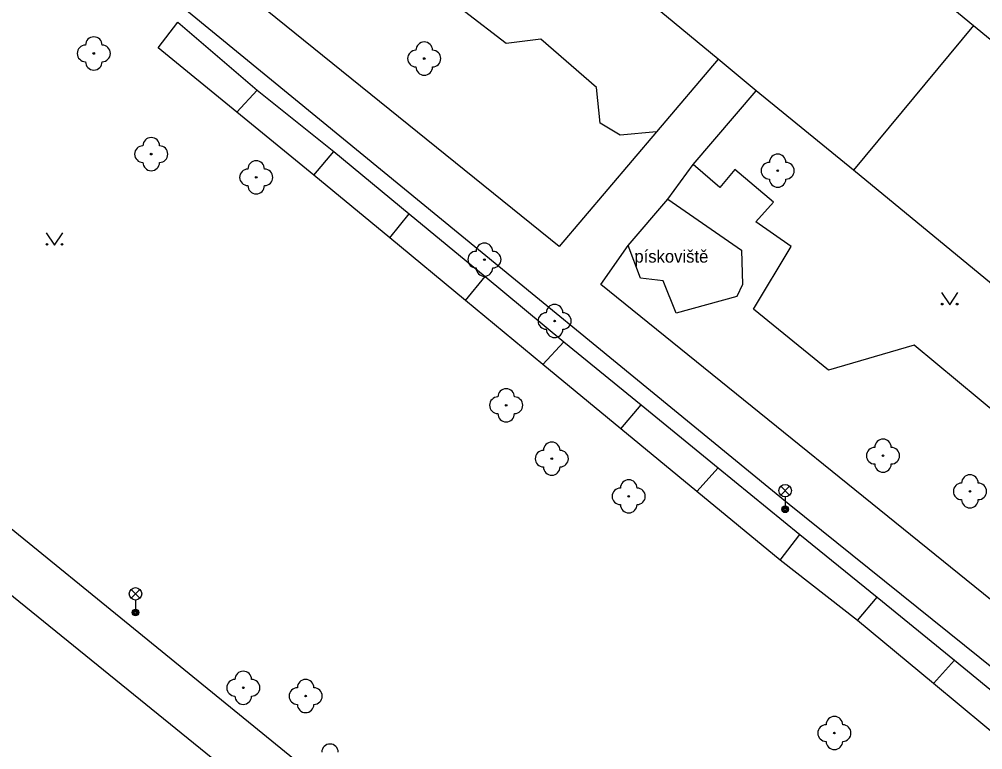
# Model space of a CAD drawing. Extents: x -598932 to -598196, y -1162207 to -1161504.
# Drawn here: x -598604 to -598545.9, y -1161922.5 to -1161878.5 of the extents above; entities that cross this region are included whole.
import ezdxf

# ---------------------------------------------------------------- set-up
doc = ezdxf.new("R2010")
doc.units = 0
for name, color, linetype in [('Level 22', 7, 'Continuous'), ('Level 33', 7, 'Continuous'), ('Level 36', 7, 'Continuous'), ('TM - budovy zdene_ betonove - VP', 7, 'Continuous'), ('TM - chodniky - VP', 7, 'Continuous'), ('TM - letecke snimky - pomocna linie', 7, 'Continuous'), ('TM - poznamka', 7, 'Continuous'), ('TM - rozhrani ploch obecne - VP', 7, 'Continuous')]:
    doc.layers.add(name, color=color, linetype=linetype)

msp = doc.modelspace()

# ---------------------------------------------------------------- linework, layer by layer
at = {"layer": 'Level 22'}
for centre in [(-598599.52, -1161880.57), (-598579.6, -1161880.88), (-598596.06, -1161886.64), (-598589.73, -1161888.04), (-598558.29, -1161887.64), (-598575.97, -1161893), (-598571.74, -1161896.7), (-598574.66, -1161901.78), (-598551.94, -1161904.82), (-598571.91, -1161905), (-598546.7, -1161906.97), (-598567.27, -1161907.27), (-598590.51, -1161918.81), (-598586.75, -1161919.31), (-598554.87, -1161921.54)]:
    msp.add_circle(centre, 0.05, dxfattribs=at)
for centre, start, end in [((-598599.52, -1161880.07), 0, 180), ((-598600.02, -1161880.57), 90, 270), ((-598599.02, -1161880.57), 270, 90), ((-598580.1, -1161880.88), 90, 270), ((-598579.6, -1161880.38), 0, 180), ((-598579.1, -1161880.88), 270, 90), ((-598599.52, -1161881.07), 180, 0), ((-598579.6, -1161881.38), 180, 0), ((-598596.06, -1161886.14), 0, 180), ((-598596.56, -1161886.64), 90, 270), ((-598595.56, -1161886.64), 270, 90), ((-598558.29, -1161887.14), 0, 180), ((-598596.06, -1161887.14), 180, 0), ((-598589.73, -1161887.54), 0, 180), ((-598558.79, -1161887.64), 90, 270), ((-598557.79, -1161887.64), 270, 90), ((-598590.23, -1161888.04), 90, 270), ((-598589.23, -1161888.04), 270, 90), ((-598589.73, -1161888.54), 180, 0), ((-598558.29, -1161888.14), 180, 0), ((-598575.97, -1161892.5), 0, 180), ((-598576.47, -1161893), 90, 270), ((-598575.47, -1161893), 270, 90), ((-598575.97, -1161893.5), 180, 0), ((-598571.74, -1161896.2), 0, 180), ((-598572.24, -1161896.7), 90, 270), ((-598571.24, -1161896.7), 270, 90), ((-598571.74, -1161897.2), 180, 0), ((-598575.16, -1161901.78), 90, 270), ((-598574.66, -1161901.28), 0, 180), ((-598574.16, -1161901.78), 270, 90), ((-598574.66, -1161902.28), 180, 0), ((-598571.91, -1161904.5), 0, 180), ((-598551.94, -1161904.32), 0, 180), ((-598572.41, -1161905), 90, 270), ((-598571.41, -1161905), 270, 90), ((-598552.44, -1161904.82), 90, 270), ((-598551.44, -1161904.82), 270, 90), ((-598551.94, -1161905.32), 180, 0), ((-598571.91, -1161905.5), 180, 0), ((-598546.7, -1161906.47), 0, 180), ((-598567.27, -1161906.77), 0, 180), ((-598547.2, -1161906.97), 90, 270), ((-598546.2, -1161906.97), 270, 90), ((-598567.77, -1161907.27), 90, 270), ((-598566.77, -1161907.27), 270, 90), ((-598546.7, -1161907.47), 180, 0), ((-598567.27, -1161907.77), 180, 0), ((-598590.51, -1161918.31), 0, 180), ((-598591.01, -1161918.81), 90, 270), ((-598590.01, -1161918.81), 270, 90), ((-598586.75, -1161918.81), 0, 180), ((-598590.51, -1161919.31), 180, 0), ((-598587.25, -1161919.31), 90, 270), ((-598586.25, -1161919.31), 270, 90), ((-598586.75, -1161919.81), 180, 0), ((-598555.37, -1161921.54), 90, 270), ((-598554.87, -1161921.04), 0, 180), ((-598554.37, -1161921.54), 270, 90), ((-598585.28, -1161922.7), 0, 180), ((-598554.87, -1161922.04), 180, 0)]:
    msp.add_arc(centre, 0.5, start, end, dxfattribs=at)
at = {"layer": 'Level 33'}
for p, q in [((-598558.105, -1161907.19), (-598557.575, -1161906.66)), ((-598558.105, -1161906.66), (-598557.575, -1161907.19)), ((-598557.84, -1161907.3), (-598557.84, -1161908.05)), ((-598597.275, -1161913.41), (-598596.745, -1161912.88)), ((-598597.275, -1161912.88), (-598596.745, -1161913.41)), ((-598597.01, -1161913.52), (-598597.01, -1161914.27))]:
    msp.add_line(p, q, dxfattribs=at)
for centre, radius in [((-598557.84, -1161906.925), 0.375), ((-598557.84, -1161908.05), 0.2), ((-598557.84, -1161908.05), 0.145), ((-598557.84, -1161908.05), 0.0876), ((-598597.01, -1161913.145), 0.375), ((-598597.01, -1161914.27), 0.2), ((-598597.01, -1161914.27), 0.145), ((-598597.01, -1161914.27), 0.0876)]:
    msp.add_circle(centre, radius, dxfattribs=at)
at = {"layer": 'Level 36'}
for points in [[(-598602.39, -1161891.38), (-598601.89, -1161892.13), (-598601.39, -1161891.38)], [(-598548.42, -1161894.98), (-598547.92, -1161895.73), (-598547.42, -1161894.98)]]:
    msp.add_lwpolyline(points, dxfattribs=at)
for centre in [(-598602.34, -1161892.08), (-598601.441, -1161892.08), (-598548.37, -1161895.68), (-598547.471, -1161895.68)]:
    msp.add_circle(centre, 0.05, dxfattribs=at)
at = {"layer": 'TM - budovy zdene_ betonove - VP'}
for points in [[(-598552.16, -1161874.21), (-598546.49, -1161878.88)], [(-598561.88, -1161880.92), (-598567.98, -1161875.86)], [(-598546.49, -1161878.88), (-598553.72, -1161887.6)], [(-598546.49, -1161878.88), (-598541.24, -1161883.18)], [(-598559.58, -1161882.82), (-598561.88, -1161880.92)], [(-598553.72, -1161887.6), (-598559.58, -1161882.82)], [(-598539.6, -1161899.25), (-598553.72, -1161887.6)]]:
    msp.add_lwpolyline(points, dxfattribs=at)
at = {"layer": 'TM - chodniky - VP'}
for points in [[(-598565.6, -1161885.3), (-598567.79, -1161885.49), (-598569, -1161884.77), (-598569.22, -1161882.63), (-598572.57, -1161879.71), (-598574.65, -1161879.97), (-598577.18, -1161878.04), (-598577.19, -1161876.01), (-598581, -1161873.07), (-598582.95, -1161873.21), (-598583.99, -1161872.2), (-598584.42, -1161870.1), (-598588.08, -1161867.08), (-598591.01, -1161867.09), (-598591.46, -1161866.82)], [(-598603.15, -1161870.38), (-598584.47, -1161885.72), (-598557.6, -1161907.74), (-598533.59, -1161927.06)], [(-598550.08, -1161953.38), (-598552.22, -1161951.68), (-598561.37, -1161944.4), (-598579.14, -1161929.89), (-598622.84, -1161894.32), (-598621.92, -1161893.38), (-598623.52, -1161892), (-598622.71, -1161891.02), (-598623.78, -1161890.19), (-598607.37, -1161871.2)], [(-598561.88, -1161880.92), (-598565.6, -1161885.3)], [(-598563.39, -1161887.27), (-598559.58, -1161882.82)], [(-598636.7, -1161886.68), (-598636.45, -1161886.9), (-598621.08, -1161899.78), (-598582.24, -1161931.28), (-598563.25, -1161946.85), (-598559.28, -1161950.08), (-598551.65, -1161956.3), (-598549.7, -1161957.89)], [(-598538.39, -1161909.83), (-598540.84, -1161908), (-598542.23, -1161904.67), (-598550.07, -1161898.15), (-598555.22, -1161899.67), (-598559.74, -1161895.99), (-598557.48, -1161892.2), (-598559.61, -1161890.72), (-598558.55, -1161889.53), (-598560.88, -1161887.56), (-598561.78, -1161888.66), (-598563.39, -1161887.27)]]:
    msp.add_lwpolyline(points, dxfattribs=at)
at = {"layer": 'TM - letecke snimky - pomocna linie'}
for points in [[(-598565.6, -1161885.3), (-598571.47, -1161892.21), (-598595.94, -1161872.44), (-598591.46, -1161866.82)], [(-598564.91, -1161889.35), (-598563.39, -1161887.27)], [(-598538.39, -1161909.83), (-598543.05, -1161915.43), (-598568.95, -1161894.5), (-598567.31, -1161892.15)]]:
    msp.add_lwpolyline(points, dxfattribs=at)
at = {"layer": 'TM - rozhrani ploch obecne - VP'}
for points in [[(-598590.89, -1161884.12), (-598595.64, -1161880.24), (-598594.45, -1161878.68)], [(-598594.45, -1161878.68), (-598589.67, -1161882.79)], [(-598590.89, -1161884.12), (-598589.67, -1161882.79)], [(-598589.67, -1161882.79), (-598585.04, -1161886.48)], [(-598586.26, -1161887.91), (-598590.89, -1161884.12)], [(-598586.26, -1161887.91), (-598585.04, -1161886.48)], [(-598585.04, -1161886.48), (-598580.5, -1161890.24)], [(-598581.68, -1161891.69), (-598586.26, -1161887.91)], [(-598567.31, -1161892.15), (-598564.91, -1161889.35)], [(-598564.91, -1161889.35), (-598560.47, -1161892.43), (-598560.42, -1161894.5), (-598560.76, -1161895.23), (-598564.41, -1161896.22), (-598565.19, -1161894.28), (-598566.57, -1161894.12), (-598567.31, -1161892.15)], [(-598581.68, -1161891.69), (-598580.5, -1161890.24)], [(-598580.5, -1161890.24), (-598575.93, -1161894.02)], [(-598577.11, -1161895.46), (-598581.68, -1161891.69)], [(-598577.11, -1161895.46), (-598575.93, -1161894.02)], [(-598575.93, -1161894.02), (-598571.18, -1161897.95)], [(-598572.44, -1161899.32), (-598577.11, -1161895.46)], [(-598572.44, -1161899.32), (-598571.18, -1161897.95)], [(-598571.18, -1161897.95), (-598566.53, -1161901.75)], [(-598567.74, -1161903.2), (-598572.44, -1161899.32)], [(-598567.74, -1161903.2), (-598566.53, -1161901.75)], [(-598566.53, -1161901.75), (-598561.87, -1161905.56)], [(-598563.16, -1161906.98), (-598567.74, -1161903.2)], [(-598563.16, -1161906.98), (-598561.87, -1161905.56)], [(-598561.87, -1161905.56), (-598556.96, -1161909.58)], [(-598558.15, -1161911.11), (-598563.16, -1161906.98)], [(-598558.15, -1161911.11), (-598556.96, -1161909.58)], [(-598556.96, -1161909.58), (-598552.29, -1161913.35)], [(-598553.48, -1161914.76), (-598558.15, -1161911.11)], [(-598553.48, -1161914.76), (-598552.29, -1161913.35)], [(-598552.29, -1161913.35), (-598547.64, -1161917.15)], [(-598548.89, -1161918.56), (-598553.48, -1161914.76)], [(-598548.89, -1161918.56), (-598547.64, -1161917.15)], [(-598547.64, -1161917.15), (-598543.02, -1161920.92), (-598544.25, -1161922.41), (-598548.89, -1161918.56)]]:
    msp.add_lwpolyline(points, dxfattribs=at)

# ---------------------------------------------------------------- texts
at = {"layer": 'TM - poznamka'}
msp.add_text('pískoviště', height=0.75, dxfattribs=at).set_placement((-598566.93, -1161893.18))

doc.saveas('drawing.dxf')
